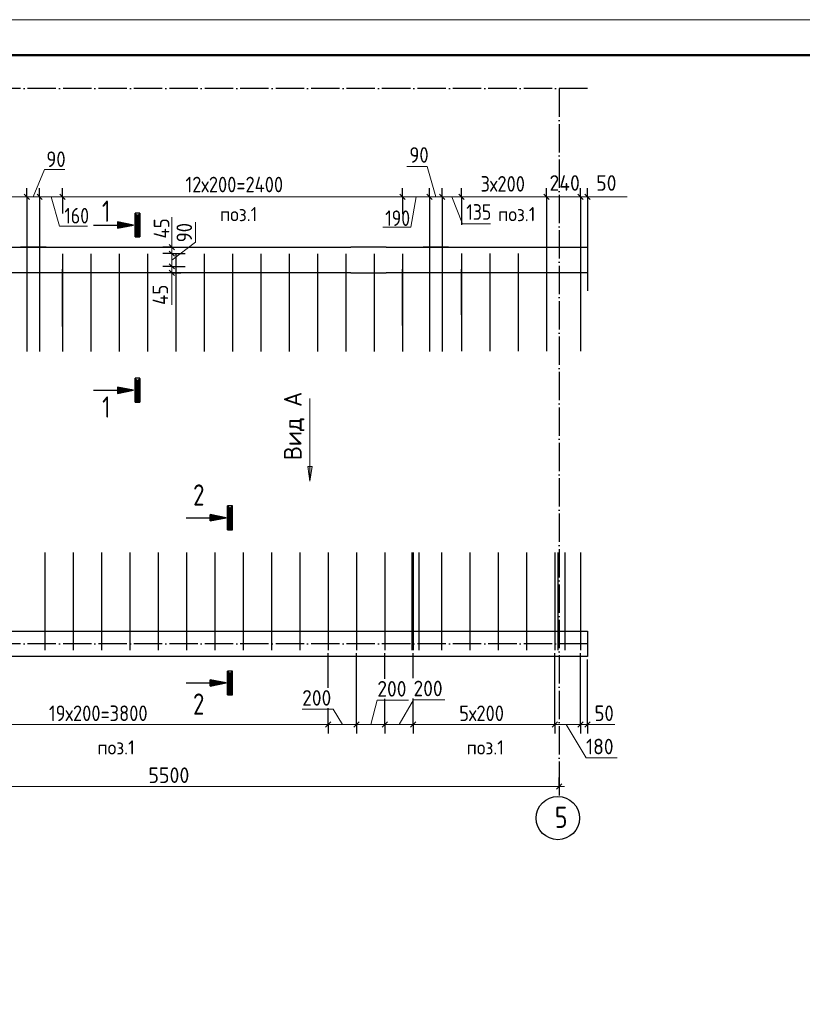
# Model space of a CAD drawing. Header units: millimetres. Extents: x -49773 to 2322955, y -3321 to 58485.
# Tile 571 of 580: x 2269209 to 2280252, y 22022 to 35925. Entities that reach past the tile are written whole.
import ezdxf

# ---------------------------------------------------------------- set-up
doc = ezdxf.new("R2010")
doc.units = ezdxf.units.MM
doc.linetypes.add('______11', pattern=[500, 400, -50, 0, -50])
doc.linetypes.add('______5', pattern=[1100, 800, -100, 100, -100])
for name, color, linetype, lineweight in [('Standard', 7, 'Continuous', 25), ('Арм.стержн. вертикальными 1', 22, 'Continuous', 35), ('Размерная линия_ общее', 7, 'Continuous', 13), ('Стена_ общее', 7, 'Continuous', 35)]:
    doc.layers.add(name, color=color, linetype=linetype, lineweight=lineweight)
doc.layers.add('Осевая линия_ общее', color=7, linetype='______5', lineweight=13, true_color=0xa0a0a0)
doc.styles.add('ISOCPEUR', font='txt')

msp = doc.modelspace()

# ---------------------------------------------------------------- hatches: boundary and pattern name
at = {"layer": 'Осевая линия_ общее', "linetype": 'Continuous', "lineweight": 13, "transparency": 33554687}
msp.add_hatch(color=7, dxfattribs=at).paths.add_polyline_path([(2273274.8, 29616.8), (2273304.8, 29406.8), (2273334.8, 29616.8)])

# ---------------------------------------------------------------- linework, layer by layer
at = {"layer": 'Standard', "color": 7, "linetype": 'Continuous', "lineweight": -3, "transparency": 33554687}
for p, q in [((2270837.7, 32856.7), (2270837.7, 33194.2)), ((2270839.9, 32858.9), (2270839.9, 33192)), ((2270842.2, 32861.2), (2270842.2, 33189.7)), ((2270844.4, 32863.5), (2270844.4, 33187.5)), ((2270846.7, 32865.7), (2270846.7, 33185.2)), ((2270848.9, 32867.9), (2270848.9, 33182.9)), ((2270851.2, 32870.2), (2270851.2, 33180.7)), ((2270853.4, 32872.4), (2270853.4, 33178.5)), ((2270855.7, 32874.7), (2270855.7, 33176.2)), ((2270857.9, 32877), (2270857.9, 33174)), ((2270860.2, 32879.2), (2270860.2, 33171.7)), ((2270860.2, 33149.2), (2270860.2, 32901.7)), ((2270862.4, 32881.4), (2270862.4, 33169.4)), ((2270862.4, 33151.5), (2270862.4, 32899.5)), ((2270864.7, 32883.7), (2270864.7, 33167.2)), ((2270864.7, 33153.7), (2270864.7, 32897.2)), ((2270866.9, 32886), (2270866.9, 33165)), ((2270866.9, 33155.9), (2270866.9, 32894.9)), ((2270869.2, 32888.2), (2270869.2, 33162.7)), ((2270869.2, 33158.2), (2270869.2, 32892.7)), ((2270871.4, 32890.5), (2270871.4, 33160.4)), ((2270871.4, 33160.4), (2270871.4, 32890.5)), ((2270873.7, 33162.7), (2270873.7, 32888.2)), ((2270873.7, 32892.7), (2270873.7, 33158.2)), ((2270875.9, 33165), (2270875.9, 32886)), ((2270875.9, 32894.9), (2270875.9, 33155.9)), ((2270878.2, 33167.2), (2270878.2, 32883.7)), ((2270878.2, 32897.2), (2270878.2, 33153.7)), ((2270880.4, 33169.4), (2270880.4, 32881.4)), ((2270880.4, 32899.5), (2270880.4, 33151.5)), ((2270882.7, 33171.7), (2270882.7, 32879.2)), ((2270882.7, 32901.7), (2270882.7, 33149.2)), ((2270884.9, 33174), (2270884.9, 32877)), ((2270887.2, 33176.2), (2270887.2, 32874.7)), ((2270889.4, 33178.5), (2270889.4, 32872.4)), ((2270891.7, 33180.7), (2270891.7, 32870.2)), ((2270893.9, 33182.9), (2270893.9, 32867.9)), ((2270896.2, 33185.2), (2270896.2, 32865.7)), ((2270898.4, 33187.5), (2270898.4, 32863.5)), ((2270900.7, 33189.7), (2270900.7, 32861.2)), ((2270902.9, 33192), (2270902.9, 32858.9)), ((2270252.7, 33025.4), (2270590.2, 33025.4)), ((2270592.4, 32983.2), (2270592.4, 33067.7)), ((2270592.4, 33067.7), (2270803.7, 33025.4)), ((2270803.7, 33025.4), (2270592.4, 32983.2)), ((2270594.7, 32985.9), (2270594.7, 33065.1)), ((2270594.7, 33065.1), (2270792.2, 33025.4)), ((2270792.2, 33025.4), (2270594.7, 32985.9)), ((2270596.9, 32988.8), (2270596.9, 33062.1)), ((2270596.9, 33062.1), (2270780.7, 33025.4)), ((2270780.7, 33025.4), (2270596.9, 32988.8)), ((2270599.2, 32991.5), (2270599.2, 33059.4)), ((2270599.2, 33059.4), (2270769.3, 33025.4)), ((2270769.3, 33025.4), (2270599.2, 32991.5)), ((2270601.4, 32994.2), (2270601.4, 33056.7)), ((2270601.4, 33056.7), (2270757.8, 33025.4)), ((2270757.8, 33025.4), (2270601.4, 32994.2)), ((2270603.7, 32996.9), (2270603.7, 33054)), ((2270603.7, 33054), (2270746.3, 33025.4)), ((2270746.3, 33025.4), (2270603.7, 32996.9)), ((2270605.9, 32999.6), (2270605.9, 33051.3)), ((2270605.9, 33051.3), (2270734.8, 33025.4)), ((2270734.8, 33025.4), (2270605.9, 32999.6)), ((2270608.2, 33002.5), (2270608.2, 33048.4)), ((2270608.2, 33048.4), (2270723.4, 33025.4)), ((2270723.4, 33025.4), (2270608.2, 33002.5)), ((2270610.4, 33005.2), (2270610.4, 33045.7)), ((2270610.4, 33045.7), (2270711.9, 33025.4)), ((2270711.9, 33025.4), (2270610.4, 33005.2)), ((2270612.7, 33007.9), (2270612.7, 33043)), ((2270612.7, 33043), (2270700.4, 33025.4)), ((2270700.4, 33025.4), (2270612.7, 33007.9)), ((2270614.9, 33010.6), (2270614.9, 33040.3)), ((2270614.9, 33040.3), (2270688.9, 33025.4)), ((2270688.9, 33025.4), (2270614.9, 33010.6)), ((2270617.2, 33013.3), (2270617.2, 33037.6)), ((2270617.2, 33037.6), (2270677.5, 33025.4)), ((2270677.5, 33025.4), (2270617.2, 33013.3)), ((2270619.4, 33016.2), (2270619.4, 33034.7)), ((2270619.4, 33034.7), (2270666, 33025.4)), ((2270666, 33025.4), (2270619.4, 33016.2)), ((2270621.7, 33018.9), (2270621.7, 33032)), ((2270621.7, 33032), (2270654.5, 33025.4)), ((2270654.5, 33025.4), (2270621.7, 33018.9)), ((2270623.9, 33021.6), (2270623.9, 33029.3)), ((2270623.9, 33029.3), (2270643, 33025.4)), ((2270643, 33025.4), (2270623.9, 33021.6)), ((2270626.2, 33024.3), (2270626.2, 33026.6)), ((2270626.2, 33026.6), (2270631.6, 33025.4)), ((2270631.6, 33025.4), (2270626.2, 33024.3)), ((2270902.9, 32858.9), (2270839.9, 32858.9)), ((2270900.7, 32861.2), (2270842.2, 32861.2)), ((2270898.4, 32863.5), (2270844.4, 32863.5)), ((2270896.2, 32865.7), (2270846.7, 32865.7)), ((2270893.9, 32867.9), (2270848.9, 32867.9)), ((2270891.7, 32870.2), (2270851.2, 32870.2)), ((2270889.4, 32872.4), (2270853.4, 32872.4)), ((2270887.2, 32874.7), (2270855.7, 32874.7)), ((2270884.9, 32877), (2270857.9, 32877)), ((2270882.7, 32879.2), (2270860.2, 32879.2)), ((2270880.4, 32881.4), (2270862.4, 32881.4)), ((2270878.2, 32883.7), (2270864.7, 32883.7)), ((2270875.9, 32886), (2270866.9, 32886)), ((2270873.7, 32888.2), (2270869.2, 32888.2)), ((2270871.4, 32890.5), (2270871.4, 32890.5)), ((2270592.4, 30650.3), (2270592.4, 30734.9)), ((2270592.4, 30734.9), (2270803.7, 30692.6)), ((2270594.7, 30653), (2270594.7, 30732.2)), ((2270594.7, 30732.2), (2270792.2, 30692.6)), ((2270596.9, 30655.9), (2270596.9, 30729.2)), ((2270596.9, 30729.2), (2270780.7, 30692.6)), ((2270599.2, 30658.6), (2270599.2, 30726.5)), ((2270599.2, 30726.5), (2270769.3, 30692.6)), ((2270837.7, 30523.8), (2270837.7, 30861.3)), ((2270839.9, 30526.1), (2270839.9, 30859.1)), ((2270842.2, 30528.3), (2270842.2, 30856.8)), ((2270844.4, 30530.6), (2270844.4, 30854.6)), ((2270846.7, 30532.8), (2270846.7, 30852.3)), ((2270848.9, 30535.1), (2270848.9, 30850.1)), ((2270851.2, 30537.3), (2270851.2, 30847.8)), ((2270853.4, 30539.6), (2270853.4, 30845.6)), ((2270855.7, 30541.8), (2270855.7, 30843.3)), ((2270857.9, 30544.1), (2270857.9, 30841.1)), ((2270860.2, 30546.3), (2270860.2, 30838.8)), ((2270860.2, 30816.3), (2270860.2, 30568.8)), ((2270862.4, 30548.6), (2270862.4, 30836.6)), ((2270862.4, 30818.6), (2270862.4, 30566.6)), ((2270864.7, 30550.8), (2270864.7, 30834.3)), ((2270864.7, 30834.3), (2270878.2, 30834.3)), ((2270864.7, 30820.8), (2270864.7, 30564.3)), ((2270866.9, 30553.1), (2270866.9, 30832.1)), ((2270866.9, 30832.1), (2270875.9, 30832.1)), ((2270866.9, 30823.1), (2270866.9, 30562.1)), ((2270869.2, 30555.3), (2270869.2, 30829.8)), ((2270869.2, 30829.8), (2270873.7, 30829.8)), ((2270869.2, 30825.3), (2270869.2, 30559.8)), ((2270871.4, 30557.6), (2270871.4, 30827.6)), ((2270871.4, 30827.6), (2270871.4, 30557.6)), ((2270873.7, 30829.8), (2270873.7, 30555.3)), ((2270873.7, 30559.8), (2270873.7, 30825.3)), ((2270875.9, 30832.1), (2270875.9, 30553.1)), ((2270875.9, 30562.1), (2270875.9, 30823.1)), ((2270878.2, 30834.3), (2270878.2, 30550.8)), ((2270878.2, 30564.3), (2270878.2, 30820.8)), ((2270880.4, 30836.6), (2270880.4, 30548.6)), ((2270880.4, 30566.6), (2270880.4, 30818.6)), ((2270882.7, 30838.8), (2270882.7, 30546.3)), ((2270882.7, 30568.8), (2270882.7, 30816.3)), ((2270884.9, 30841.1), (2270884.9, 30544.1)), ((2270887.2, 30843.3), (2270887.2, 30541.8)), ((2270889.4, 30845.6), (2270889.4, 30539.6)), ((2270891.7, 30847.8), (2270891.7, 30537.3)), ((2270893.9, 30850.1), (2270893.9, 30535.1)), ((2270896.2, 30852.3), (2270896.2, 30532.8)), ((2270898.4, 30854.6), (2270898.4, 30530.6)), ((2270900.7, 30856.8), (2270900.7, 30528.3)), ((2270902.9, 30859.1), (2270902.9, 30526.1)), ((2270252.7, 30692.6), (2270590.2, 30692.6)), ((2270803.7, 30692.6), (2270592.4, 30650.3)), ((2270792.2, 30692.6), (2270594.7, 30653)), ((2270780.7, 30692.6), (2270596.9, 30655.9)), ((2270769.3, 30692.6), (2270599.2, 30658.6)), ((2270601.4, 30661.3), (2270601.4, 30723.8)), ((2270601.4, 30723.8), (2270757.8, 30692.6)), ((2270757.8, 30692.6), (2270601.4, 30661.3)), ((2270603.7, 30664), (2270603.7, 30721.1)), ((2270603.7, 30721.1), (2270746.3, 30692.6)), ((2270746.3, 30692.6), (2270603.7, 30664)), ((2270605.9, 30666.7), (2270605.9, 30718.4)), ((2270605.9, 30718.4), (2270734.8, 30692.6)), ((2270734.8, 30692.6), (2270605.9, 30666.7)), ((2270608.2, 30669.6), (2270608.2, 30715.5)), ((2270608.2, 30715.5), (2270723.4, 30692.6)), ((2270723.4, 30692.6), (2270608.2, 30669.6)), ((2270610.4, 30672.3), (2270610.4, 30712.8)), ((2270610.4, 30712.8), (2270711.9, 30692.6)), ((2270711.9, 30692.6), (2270610.4, 30672.3)), ((2270612.7, 30675), (2270612.7, 30710.1)), ((2270612.7, 30710.1), (2270700.4, 30692.6)), ((2270700.4, 30692.6), (2270612.7, 30675)), ((2270614.9, 30677.7), (2270614.9, 30707.4)), ((2270614.9, 30707.4), (2270688.9, 30692.6)), ((2270688.9, 30692.6), (2270614.9, 30677.7)), ((2270617.2, 30680.4), (2270617.2, 30704.7)), ((2270617.2, 30704.7), (2270677.5, 30692.6)), ((2270677.5, 30692.6), (2270617.2, 30680.4)), ((2270619.4, 30683.3), (2270619.4, 30701.8)), ((2270619.4, 30701.8), (2270666, 30692.6)), ((2270666, 30692.6), (2270619.4, 30683.3)), ((2270621.7, 30686), (2270621.7, 30699.1)), ((2270621.7, 30699.1), (2270654.5, 30692.6)), ((2270654.5, 30692.6), (2270621.7, 30686)), ((2270623.9, 30688.7), (2270623.9, 30696.4)), ((2270623.9, 30696.4), (2270643, 30692.6)), ((2270643, 30692.6), (2270623.9, 30688.7)), ((2270626.2, 30691.4), (2270626.2, 30693.7)), ((2270626.2, 30693.7), (2270631.6, 30692.6)), ((2270631.6, 30692.6), (2270626.2, 30691.4)), ((2270902.9, 30526.1), (2270839.9, 30526.1)), ((2270900.7, 30528.3), (2270842.2, 30528.3)), ((2270898.4, 30530.6), (2270844.4, 30530.6)), ((2270896.2, 30532.8), (2270846.7, 30532.8)), ((2270893.9, 30535.1), (2270848.9, 30535.1)), ((2270891.7, 30537.3), (2270851.2, 30537.3)), ((2270889.4, 30539.6), (2270853.4, 30539.6)), ((2270887.2, 30541.8), (2270855.7, 30541.8)), ((2270884.9, 30544.1), (2270857.9, 30544.1)), ((2270882.7, 30546.3), (2270860.2, 30546.3)), ((2270880.4, 30548.6), (2270862.4, 30548.6)), ((2270878.2, 30550.8), (2270864.7, 30550.8)), ((2270875.9, 30553.1), (2270866.9, 30553.1)), ((2270873.7, 30555.3), (2270869.2, 30555.3)), ((2270871.4, 30557.6), (2270871.4, 30557.6)), ((2272143.4, 28722.8), (2272143.4, 29060.3)), ((2272145.6, 28725), (2272145.6, 29058)), ((2272208.6, 29058), (2272208.6, 28725)), ((2271898.1, 28849.2), (2271898.1, 28933.8)), ((2271898.1, 28933.8), (2272109.4, 28891.5)), ((2271900.4, 28851.9), (2271900.4, 28931.1)), ((2271900.4, 28931.1), (2272097.9, 28891.5)), ((2271902.6, 28854.9), (2271902.6, 28928.2)), ((2271902.6, 28928.2), (2272086.5, 28891.5)), ((2271904.9, 28857.6), (2271904.9, 28925.5)), ((2271904.9, 28925.5), (2272075, 28891.5)), ((2271907.1, 28860.3), (2271907.1, 28922.8)), ((2271907.1, 28922.8), (2272063.5, 28891.5)), ((2271909.4, 28863), (2271909.4, 28920.1)), ((2271909.4, 28920.1), (2272052, 28891.5)), ((2272147.9, 28727.3), (2272147.9, 29055.8)), ((2272150.1, 28729.5), (2272150.1, 29053.5)), ((2272152.4, 28731.8), (2272152.4, 29051.3)), ((2272154.6, 28734), (2272154.6, 29049)), ((2272156.9, 28736.3), (2272156.9, 29046.8)), ((2272159.1, 28738.5), (2272159.1, 29044.5)), ((2272161.4, 28740.8), (2272161.4, 29042.3)), ((2272163.6, 28743), (2272163.6, 29040)), ((2272165.9, 28745.3), (2272165.9, 29037.8)), ((2272165.9, 29015.3), (2272165.9, 28767.8)), ((2272168.1, 28747.5), (2272168.1, 29035.5)), ((2272168.1, 29017.5), (2272168.1, 28765.5)), ((2272170.4, 28749.8), (2272170.4, 29033.3)), ((2272170.4, 29019.8), (2272170.4, 28763.3)), ((2272172.6, 28752), (2272172.6, 29031)), ((2272172.6, 29022), (2272172.6, 28761)), ((2272174.9, 28754.3), (2272174.9, 29028.8)), ((2272174.9, 29024.3), (2272174.9, 28758.8)), ((2272177.1, 28756.5), (2272177.1, 29026.5)), ((2272177.1, 29026.5), (2272177.1, 28756.5)), ((2272179.4, 29028.8), (2272179.4, 28754.3)), ((2272179.4, 28758.8), (2272179.4, 29024.3)), ((2272181.6, 29031), (2272181.6, 28752)), ((2272181.6, 28761), (2272181.6, 29022)), ((2272183.9, 29033.3), (2272183.9, 28749.8)), ((2272183.9, 28763.3), (2272183.9, 29019.8)), ((2272186.1, 29035.5), (2272186.1, 28747.5)), ((2272186.1, 28765.5), (2272186.1, 29017.5)), ((2272188.4, 29037.8), (2272188.4, 28745.3)), ((2272188.4, 28767.8), (2272188.4, 29015.3)), ((2272190.6, 29040), (2272190.6, 28743)), ((2272192.9, 29042.3), (2272192.9, 28740.8)), ((2272195.1, 29044.5), (2272195.1, 28738.5)), ((2272197.4, 29046.8), (2272197.4, 28736.3)), ((2272199.6, 29049), (2272199.6, 28734)), ((2272201.9, 29051.3), (2272201.9, 28731.8)), ((2272204.1, 29053.5), (2272204.1, 28729.5)), ((2272206.4, 29055.8), (2272206.4, 28727.3)), ((2271558.4, 28891.5), (2271895.9, 28891.5)), ((2272109.4, 28891.5), (2271898.1, 28849.2)), ((2272097.9, 28891.5), (2271900.4, 28851.9)), ((2272086.5, 28891.5), (2271902.6, 28854.9)), ((2272075, 28891.5), (2271904.9, 28857.6)), ((2272063.5, 28891.5), (2271907.1, 28860.3)), ((2272052, 28891.5), (2271909.4, 28863)), ((2271911.6, 28865.7), (2271911.6, 28917.4)), ((2271911.6, 28917.4), (2272040.6, 28891.5)), ((2272040.6, 28891.5), (2271911.6, 28865.7)), ((2271913.9, 28868.6), (2271913.9, 28914.5)), ((2271913.9, 28914.5), (2272029.1, 28891.5)), ((2272029.1, 28891.5), (2271913.9, 28868.6)), ((2271916.1, 28871.3), (2271916.1, 28911.8)), ((2271916.1, 28911.8), (2272017.6, 28891.5)), ((2272017.6, 28891.5), (2271916.1, 28871.3)), ((2271918.4, 28874), (2271918.4, 28909.1)), ((2271918.4, 28909.1), (2272006.1, 28891.5)), ((2272006.1, 28891.5), (2271918.4, 28874)), ((2271920.6, 28876.7), (2271920.6, 28906.4)), ((2271920.6, 28906.4), (2271994.7, 28891.5)), ((2271994.7, 28891.5), (2271920.6, 28876.7)), ((2271922.9, 28879.4), (2271922.9, 28903.7)), ((2271922.9, 28903.7), (2271983.2, 28891.5)), ((2271983.2, 28891.5), (2271922.9, 28879.4)), ((2271925.1, 28882.3), (2271925.1, 28900.8)), ((2271925.1, 28900.8), (2271971.7, 28891.5)), ((2271971.7, 28891.5), (2271925.1, 28882.3)), ((2271927.4, 28885), (2271927.4, 28898.1)), ((2271927.4, 28898.1), (2271960.2, 28891.5)), ((2271960.2, 28891.5), (2271927.4, 28885)), ((2271929.6, 28887.7), (2271929.6, 28895.4)), ((2271929.6, 28895.4), (2271948.8, 28891.5)), ((2271948.8, 28891.5), (2271929.6, 28887.7)), ((2271931.9, 28890.4), (2271931.9, 28892.7)), ((2271931.9, 28892.7), (2271937.3, 28891.5)), ((2271937.3, 28891.5), (2271931.9, 28890.4)), ((2272208.6, 28725), (2272145.6, 28725)), ((2272206.4, 28727.3), (2272147.9, 28727.3)), ((2272204.1, 28729.5), (2272150.1, 28729.5)), ((2272201.9, 28731.8), (2272152.4, 28731.8)), ((2272199.6, 28734), (2272154.6, 28734)), ((2272197.4, 28736.3), (2272156.9, 28736.3)), ((2272195.1, 28738.5), (2272159.1, 28738.5)), ((2272192.9, 28740.8), (2272161.4, 28740.8)), ((2272190.6, 28743), (2272163.6, 28743)), ((2272188.4, 28745.3), (2272165.9, 28745.3)), ((2272186.1, 28747.5), (2272168.1, 28747.5)), ((2272183.9, 28749.8), (2272170.4, 28749.8)), ((2272181.6, 28752), (2272172.6, 28752)), ((2272179.4, 28754.3), (2272174.9, 28754.3)), ((2272177.1, 28756.5), (2272177.1, 28756.5)), ((2272143.4, 26389.9), (2272143.4, 26727.4)), ((2272145.6, 26392.2), (2272145.6, 26725.2)), ((2272147.9, 26394.4), (2272147.9, 26722.9)), ((2272150.1, 26396.6), (2272150.1, 26720.7)), ((2272152.4, 26398.9), (2272152.4, 26718.4)), ((2272154.6, 26401.2), (2272154.6, 26716.1)), ((2272156.9, 26403.4), (2272156.9, 26713.9)), ((2272159.1, 26405.7), (2272159.1, 26711.7)), ((2272161.4, 26407.9), (2272161.4, 26709.4)), ((2272163.6, 26410.1), (2272163.6, 26707.2)), ((2272165.9, 26412.4), (2272165.9, 26704.9)), ((2272168.1, 26414.7), (2272168.1, 26702.7)), ((2272170.4, 26416.9), (2272170.4, 26700.4)), ((2272170.4, 26700.4), (2272183.9, 26700.4)), ((2272172.6, 26419.2), (2272172.6, 26698.1)), ((2272172.6, 26698.1), (2272181.6, 26698.1)), ((2272174.9, 26421.4), (2272174.9, 26695.9)), ((2272174.9, 26695.9), (2272179.4, 26695.9)), ((2272179.4, 26695.9), (2272179.4, 26421.4)), ((2272181.6, 26698.1), (2272181.6, 26419.2)), ((2272183.9, 26700.4), (2272183.9, 26416.9)), ((2272186.1, 26702.7), (2272186.1, 26414.7)), ((2272188.4, 26704.9), (2272188.4, 26412.4)), ((2272190.6, 26707.2), (2272190.6, 26410.1)), ((2272192.9, 26709.4), (2272192.9, 26407.9)), ((2272195.1, 26711.7), (2272195.1, 26405.7)), ((2272197.4, 26713.9), (2272197.4, 26403.4)), ((2272199.6, 26716.1), (2272199.6, 26401.2)), ((2272201.9, 26718.4), (2272201.9, 26398.9)), ((2272204.1, 26720.7), (2272204.1, 26396.6)), ((2272206.4, 26722.9), (2272206.4, 26394.4)), ((2272208.6, 26725.2), (2272208.6, 26392.2)), ((2271558.4, 26558.7), (2271895.9, 26558.7)), ((2271898.1, 26516.4), (2271898.1, 26601)), ((2271898.1, 26601), (2272109.4, 26558.7)), ((2272109.4, 26558.7), (2271898.1, 26516.4)), ((2271900.4, 26519.1), (2271900.4, 26598.3)), ((2271900.4, 26598.3), (2272097.9, 26558.7)), ((2272097.9, 26558.7), (2271900.4, 26519.1)), ((2271902.6, 26522), (2271902.6, 26595.3)), ((2271902.6, 26595.3), (2272086.5, 26558.7)), ((2272086.5, 26558.7), (2271902.6, 26522)), ((2271904.9, 26524.7), (2271904.9, 26592.6)), ((2271904.9, 26592.6), (2272075, 26558.7)), ((2272075, 26558.7), (2271904.9, 26524.7)), ((2271907.1, 26527.4), (2271907.1, 26589.9)), ((2271907.1, 26589.9), (2272063.5, 26558.7)), ((2272063.5, 26558.7), (2271907.1, 26527.4)), ((2271909.4, 26530.1), (2271909.4, 26587.2)), ((2271909.4, 26587.2), (2272052, 26558.7)), ((2272052, 26558.7), (2271909.4, 26530.1)), ((2271911.6, 26532.8), (2271911.6, 26584.5)), ((2271911.6, 26584.5), (2272040.6, 26558.7)), ((2272040.6, 26558.7), (2271911.6, 26532.8)), ((2271913.9, 26535.7), (2271913.9, 26581.6)), ((2271913.9, 26581.6), (2272029.1, 26558.7)), ((2272029.1, 26558.7), (2271913.9, 26535.7)), ((2271916.1, 26538.4), (2271916.1, 26578.9)), ((2271916.1, 26578.9), (2272017.6, 26558.7)), ((2272017.6, 26558.7), (2271916.1, 26538.4)), ((2271918.4, 26541.1), (2271918.4, 26576.2)), ((2271918.4, 26576.2), (2272006.1, 26558.7)), ((2272006.1, 26558.7), (2271918.4, 26541.1)), ((2271920.6, 26543.8), (2271920.6, 26573.5)), ((2271920.6, 26573.5), (2271994.7, 26558.7)), ((2271994.7, 26558.7), (2271920.6, 26543.8)), ((2271922.9, 26546.5), (2271922.9, 26570.8)), ((2271922.9, 26570.8), (2271983.2, 26558.7)), ((2271983.2, 26558.7), (2271922.9, 26546.5)), ((2271925.1, 26549.4), (2271925.1, 26567.9)), ((2271925.1, 26567.9), (2271971.7, 26558.7)), ((2271971.7, 26558.7), (2271925.1, 26549.4)), ((2271927.4, 26552.1), (2271927.4, 26565.2)), ((2271927.4, 26565.2), (2271960.2, 26558.7)), ((2271960.2, 26558.7), (2271927.4, 26552.1)), ((2271929.6, 26554.8), (2271929.6, 26562.5)), ((2271929.6, 26562.5), (2271948.8, 26558.7)), ((2271948.8, 26558.7), (2271929.6, 26554.8)), ((2271931.9, 26557.5), (2271931.9, 26559.8)), ((2271931.9, 26559.8), (2271937.3, 26558.7)), ((2271937.3, 26558.7), (2271931.9, 26557.5)), ((2272165.9, 26682.4), (2272165.9, 26434.9)), ((2272168.1, 26684.6), (2272168.1, 26432.7)), ((2272170.4, 26686.9), (2272170.4, 26430.4)), ((2272172.6, 26689.2), (2272172.6, 26428.1)), ((2272174.9, 26691.4), (2272174.9, 26425.9)), ((2272177.1, 26423.6), (2272177.1, 26693.7)), ((2272177.1, 26693.7), (2272177.1, 26423.6)), ((2272179.4, 26425.9), (2272179.4, 26691.4)), ((2272181.6, 26428.1), (2272181.6, 26689.2)), ((2272183.9, 26430.4), (2272183.9, 26686.9)), ((2272186.1, 26432.7), (2272186.1, 26684.6)), ((2272188.4, 26434.9), (2272188.4, 26682.4)), ((2272183.9, 26416.9), (2272170.4, 26416.9)), ((2272181.6, 26419.2), (2272172.6, 26419.2)), ((2272179.4, 26421.4), (2272174.9, 26421.4)), ((2272177.1, 26423.6), (2272177.1, 26423.6)), ((2272208.6, 26392.2), (2272145.6, 26392.2)), ((2272206.4, 26394.4), (2272147.9, 26394.4)), ((2272204.1, 26396.6), (2272150.1, 26396.6)), ((2272201.9, 26398.9), (2272152.4, 26398.9)), ((2272199.6, 26401.2), (2272154.6, 26401.2)), ((2272197.4, 26403.4), (2272156.9, 26403.4)), ((2272195.1, 26405.7), (2272159.1, 26405.7)), ((2272192.9, 26407.9), (2272161.4, 26407.9)), ((2272190.6, 26410.1), (2272163.6, 26410.1)), ((2272188.4, 26412.4), (2272165.9, 26412.4)), ((2272186.1, 26414.7), (2272168.1, 26414.7))]:
    msp.add_line(p, q, dxfattribs=at)
at = {"layer": 'Standard', "color": 7, "linetype": 'Continuous', "lineweight": 13, "transparency": 33554687}
msp.add_lwpolyline([(2259954.9, 6224.7), (2301954.9, 6224.7), (2301954.9, 35924.7), (2259954.9, 35924.7), (2259954.9, 6224.7)], close=True, dxfattribs=at)
at = {"layer": 'Standard', "color": 7, "linetype": 'Continuous', "lineweight": 50, "transparency": 33554687}
msp.add_lwpolyline([(2261954.9, 35424.7), (2301454.9, 35424.7), (2301454.9, 6724.7), (2261954.9, 6724.7), (2261954.9, 35424.7)], close=True, dxfattribs=at)
at = {"layer": 'Standard', "color": 7, "linetype": 'Continuous', "lineweight": -3, "transparency": 33554687}
for points in [[(2270837.7, 32856.7), (2270905.2, 32856.7), (2270905.2, 33194.2), (2270837.7, 33194.2)], [(2270590.2, 33025.4), (2270590.2, 32980.5), (2270815.2, 33025.4), (2270590.2, 33070.5), (2270590.2, 33025.4)], [(2270590.2, 30692.6), (2270590.2, 30647.6), (2270815.2, 30692.6), (2270590.2, 30737.6), (2270590.2, 30692.6)], [(2270837.7, 30523.8), (2270905.2, 30523.8), (2270905.2, 30861.3), (2270837.7, 30861.3)], [(2272143.4, 28722.8), (2272210.9, 28722.8), (2272210.9, 29060.3), (2272143.4, 29060.3)], [(2271895.9, 28891.5), (2271895.9, 28846.5), (2272120.9, 28891.5), (2271895.9, 28936.5), (2271895.9, 28891.5)], [(2272143.4, 26389.9), (2272210.9, 26389.9), (2272210.9, 26727.4), (2272143.4, 26727.4)], [(2271895.9, 26558.7), (2271895.9, 26513.7), (2272120.9, 26558.7), (2271895.9, 26603.7), (2271895.9, 26558.7)]]:
    msp.add_lwpolyline(points, dxfattribs=at)
at = {"layer": 'Арм.стержн. вертикальными 1', "color": 4, "linetype": 'Continuous', "lineweight": 25, "transparency": 33554687}
for p, q in [((2269312, 32620), (2269312, 31241)), ((2269491, 32620), (2269491, 31241)), ((2269812, 32620), (2269812, 31241)), ((2270212, 32620), (2270212, 31241)), ((2270612, 32620), (2270612, 31241)), ((2271012, 32620), (2271012, 31241)), ((2271412, 32620), (2271412, 31241)), ((2271812, 32620), (2271812, 31241)), ((2272212, 32620), (2272212, 31241)), ((2272612, 32620), (2272612, 31241)), ((2273012, 32620), (2273012, 31241)), ((2273412, 32620), (2273412, 31241)), ((2273812, 32620), (2273812, 31241)), ((2274212, 32620), (2274212, 31241)), ((2274612, 32620), (2274612, 31241)), ((2274992, 32620), (2274992, 31241)), ((2275171, 32620), (2275171, 31241)), ((2275442, 32621), (2275442, 31241.9)), ((2275842, 32621), (2275842, 31241.9)), ((2276242, 32621), (2276242, 31241.9)), ((2276642, 32621), (2276642, 31241.9)), ((2277122, 32621), (2277122, 31241.9)), ((2269562, 28400), (2269562, 27021)), ((2269962, 28400), (2269962, 27021)), ((2270362, 28400), (2270362, 27021)), ((2270762, 28400), (2270762, 27021)), ((2271162, 28400), (2271162, 27021)), ((2271562, 28400), (2271562, 27021)), ((2271962, 28400), (2271962, 27021)), ((2272362, 28400), (2272362, 27021)), ((2272762, 28400), (2272762, 27021)), ((2273162, 28400), (2273162, 27021)), ((2273562, 28400), (2273562, 27021)), ((2273962, 28400), (2273962, 27021)), ((2274362, 28400), (2274362, 27021)), ((2274762, 28400), (2274762, 27021)), ((2275162, 28400), (2275162, 27021)), ((2275562, 28400), (2275562, 27021)), ((2275962, 28400), (2275962, 27021)), ((2276362, 28400), (2276362, 27021)), ((2276762, 28400), (2276762, 27021)), ((2277122, 28400), (2277122, 27021))]:
    msp.add_line(p, q, dxfattribs=at)
at = {"layer": 'Арм.стержн. вертикальными 1', "color": 6, "linetype": 'Continuous', "lineweight": 25, "transparency": 33554687}
for p, q in [((2274742, 28400), (2274742, 27021)), ((2274842, 28400), (2274842, 27021)), ((2276802, 28400), (2276802, 27021)), ((2276902, 28400), (2276902, 27021))]:
    msp.add_line(p, q, dxfattribs=at)
at = {"layer": 'Осевая линия_ общее', "color": 253, "linetype": '______11', "lineweight": -3, "true_color": 0xa0a0a0, "transparency": 33554687}
for p, q in [((2277222, 34951), (2263528.2, 34951)), ((2276822, 34951), (2276822, 24957.6)), ((2277222, 27111), (2263528.2, 27111))]:
    msp.add_line(p, q, dxfattribs=at)
at = {"layer": 'Осевая линия_ общее', "color": 7, "linetype": 'Continuous', "lineweight": 13, "transparency": 33554687}
for p, q in [((2273304.8, 30576.8), (2273304.8, 29406.8)), ((2273334.8, 29616.8), (2273274.8, 29616.8)), ((2273274.8, 29616.8), (2273304.8, 29406.8)), ((2273304.8, 29616.8), (2273304.8, 29631.8)), ((2273304.8, 29406.8), (2273334.8, 29616.8))]:
    msp.add_line(p, q, dxfattribs=at)
at = {"layer": 'Осевая линия_ общее', "color": 7, "linetype": 'Continuous', "lineweight": 25, "transparency": 33554687}
msp.add_circle((2276802.5, 24651.8), 305.8, dxfattribs=at)
at = {"layer": 'Размерная линия_ общее', "color": 7, "linetype": 'Continuous', "lineweight": 13, "transparency": 33554687}
for p, q in [((2269401.4, 33421.5), (2269561, 33809.3)), ((2269561, 33809.3), (2269847, 33809.3)), ((2274960, 33853), (2274674, 33853)), ((2275081.4, 33421.5), (2274960, 33853)), ((2269082, 33421.5), (2269311.9, 33421.5)), ((2269311.9, 33421.5), (2269491, 33421.5)), ((2269491, 33421.5), (2269812, 33421.5)), ((2269651.5, 33421.5), (2269771.8, 33011.1)), ((2269812, 33421.5), (2274612, 33421.5)), ((2274612, 33421.5), (2274991.9, 33421.5)), ((2274801.9, 33421.5), (2274729.3, 32994.3)), ((2274991.9, 33421.5), (2275171, 33421.5)), ((2275171, 33421.5), (2275442, 33421.5)), ((2275306.5, 33421.5), (2275456.6, 33043.7)), ((2275442, 33421.5), (2276642, 33421.5)), ((2276642, 33421.5), (2277122, 33421.5)), ((2276882, 33421.5), (2277317.9, 33423.1)), ((2277317.9, 33423.1), (2277779.9, 33423.1)), ((2271356.4, 32830.6), (2271356.4, 33138.6)), ((2269771.8, 33011.1), (2270167.8, 33011.1)), ((2271691.8, 32781.9), (2271691.8, 33067.9)), ((2274729.3, 32994.3), (2274333.3, 32994.3)), ((2275456.6, 33043.7), (2275852.6, 33043.7)), ((2271355.9, 32666), (2271356.4, 32830.6)), ((2271355.9, 32711), (2271355.9, 32786)), ((2271355.9, 32531.4), (2271691.8, 32781.9)), ((2271355.9, 32621), (2271355.9, 32711)), ((2271355.9, 32441.9), (2271355.9, 32621)), ((2271355.9, 32396.4), (2271353.9, 32204.7)), ((2271355.9, 32351), (2271355.9, 32441.9)), ((2271355.9, 32351), (2271355.9, 32276)), ((2271353.9, 32204.7), (2271353.9, 31896.7)), ((2274162, 25970.9), (2274255.7, 26316.2)), ((2274255.7, 26316.2), (2274695.7, 26316.2)), ((2274562, 25970.9), (2274766, 26321.6)), ((2274766, 26321.6), (2275206, 26321.6)), ((2273634.8, 26188.1), (2273194.8, 26188.1)), ((2273762, 25970.9), (2273634.8, 26188.1)), ((2267162, 25970.9), (2273562, 25970.9)), ((2273562, 25970.9), (2273962, 25970.9)), ((2273962, 25970.9), (2274362, 25970.9)), ((2274362, 25970.9), (2274762, 25970.9)), ((2274762, 25970.9), (2276362, 25970.9)), ((2276362, 25970.9), (2276722, 25970.9)), ((2276722, 25970.9), (2277122, 25970.9)), ((2276922, 25970.9), (2277200.3, 25501.3)), ((2277122, 25970.9), (2277222, 25970.9)), ((2277172, 25970.9), (2277320.9, 25971.2)), ((2277222, 25970.9), (2277297, 25970.9)), ((2277320.9, 25971.2), (2277606.9, 25971.2)), ((2277200.3, 25501.3), (2277640.3, 25501.3)), ((2276822, 25097), (2276897, 25097))]:
    msp.add_line(p, q, dxfattribs=at)
at = {"layer": 'Размерная линия_ общее', "color": 253, "linetype": 'Continuous', "lineweight": -3, "true_color": 0xa0a0a0, "transparency": 33554687}
for p, q in [((2269311.9, 33421.5), (2269311.9, 33546.5)), ((2269491, 33421.5), (2269491, 33546.5)), ((2269812, 33421.5), (2269812, 33546.5)), ((2274612, 33421.5), (2274612, 33546.5)), ((2274991.9, 33421.5), (2274991.9, 33546.5)), ((2275171, 33421.5), (2275171, 33546.5)), ((2275442, 33421.5), (2275442, 33546.5)), ((2276642, 33421.5), (2276642, 33546.5)), ((2277122, 33421.5), (2277122, 33546.5)), ((2277222, 33421.5), (2277222, 33546.5)), ((2269311.9, 33421.5), (2269311.9, 33296.5)), ((2269491, 33421.5), (2269491, 33296.5)), ((2269812, 33421.5), (2269812, 33296.5)), ((2274612, 33421.5), (2274612, 33296.5)), ((2274991.9, 33421.5), (2274991.9, 33296.5)), ((2275171, 33421.5), (2275171, 33296.5)), ((2275442, 33421.5), (2275442, 33296.5)), ((2276642, 33421.5), (2276642, 33296.5)), ((2277122, 33421.5), (2277122, 33296.5)), ((2277222, 33421.5), (2277222, 33296.5)), ((2271355.9, 32711), (2271231, 32711)), ((2271355.9, 32711), (2271480.9, 32711)), ((2271355.9, 32621), (2271231, 32621)), ((2271355.9, 32621), (2271480.9, 32621)), ((2269812, 31592.7), (2269812, 32401)), ((2271355.9, 32441.9), (2271231, 32441.9)), ((2271355.9, 32441.9), (2271480.9, 32441.9)), ((2274612, 31604.8), (2274612, 32401)), ((2275442, 31755.4), (2275442, 32401)), ((2271355.9, 32351), (2271231, 32351)), ((2271355.9, 32351), (2271480.9, 32351)), ((2273562, 26491.1), (2273562, 26981)), ((2274362, 26619.2), (2274362, 26981)), ((2274762, 26624.6), (2274762, 26981)), ((2273562, 25970.9), (2273562, 26095.9)), ((2273962, 25970.9), (2273962, 26095.9)), ((2274362, 25970.9), (2274362, 26095.9)), ((2274762, 25970.9), (2274762, 26095.9)), ((2276762, 25970.9), (2276762, 26095.9)), ((2277122, 25970.9), (2277122, 26095.9)), ((2277222, 25970.9), (2277222, 26095.9)), ((2273562, 25970.9), (2273562, 25845.9)), ((2273962, 25970.9), (2273962, 25845.9)), ((2274362, 25970.9), (2274362, 25845.9)), ((2274762, 25970.9), (2274762, 25845.9)), ((2276762, 25970.9), (2276762, 25845.9)), ((2277122, 25970.9), (2277122, 25845.9)), ((2277222, 25970.9), (2277222, 25845.9)), ((2276822, 25097), (2276822, 25222)), ((2276822, 25097), (2276822, 25154.1)), ((2276822, 25097), (2276822, 24972))]:
    msp.add_line(p, q, dxfattribs=at)
at = {"layer": 'Размерная линия_ общее', "color": 7, "linetype": 'Continuous', "lineweight": 25, "transparency": 33554687}
for p, q in [((2269274.4, 33459), (2269349.4, 33384)), ((2269453.5, 33459), (2269528.5, 33384)), ((2269774.5, 33459), (2269849.5, 33384)), ((2274574.5, 33459), (2274649.5, 33384)), ((2274954.4, 33459), (2275029.4, 33384)), ((2275133.5, 33459), (2275208.5, 33384)), ((2275404.5, 33459), (2275479.5, 33384)), ((2276604.5, 33459), (2276679.5, 33384)), ((2277084.5, 33459), (2277159.5, 33384)), ((2277184.5, 33459), (2277259.5, 33384)), ((2271393.4, 32673.5), (2271318.4, 32748.5)), ((2271393.4, 32583.5), (2271318.4, 32658.5)), ((2271393.4, 32404.4), (2271318.4, 32479.4)), ((2271393.4, 32313.5), (2271318.4, 32388.5)), ((2273524.5, 25933.4), (2273599.5, 26008.4)), ((2273924.5, 25933.4), (2273999.5, 26008.4)), ((2274324.5, 25933.4), (2274399.5, 26008.4)), ((2274724.5, 25933.4), (2274799.5, 26008.4)), ((2276724.5, 25933.4), (2276799.5, 26008.4)), ((2277084.5, 25933.4), (2277159.5, 26008.4)), ((2277184.5, 25933.4), (2277259.5, 26008.4)), ((2276784.5, 25059.5), (2276859.5, 25134.5))]:
    msp.add_line(p, q, dxfattribs=at)
at = {"layer": 'Размерная линия_ общее', "color": 253, "linetype": 'Continuous', "lineweight": -3, "true_color": 0xa0a0a0, "transparency": 33554687}
for points in [[(2269311.9, 33421.5), (2269311.9, 33405.1), (2269311.9, 33405.1), (2269311.9, 33404.6), (2269311.9, 33404.6), (2269311.9, 33404.6), (2269311.9, 33404.6), (2269311.9, 33306.3), (2269311.9, 33306.3), (2269311.9, 33259.7), (2269311.9, 33259.7), (2269311.9, 33211.1), (2269311.9, 33211.1), (2269311.9, 32095.1)], [(2269491, 33421.5), (2269491, 33405.1), (2269491, 33405.1), (2269491, 33404.6), (2269491, 33404.6), (2269491, 33404.6), (2269491, 33404.6), (2269491, 33301.7), (2269491, 33301.7), (2269491, 33252.9), (2269491, 33252.9), (2269491, 33201.9), (2269491, 33201.9), (2269491, 32095.1)], [(2269812, 33421.5), (2269812, 33405.2), (2269812, 33405.2), (2269812, 33404.6), (2269812, 33404.6), (2269812, 33404.6), (2269812, 33404.6), (2269812, 33293.4), (2269812, 33293.4), (2269812, 33240.6), (2269812, 33240.6), (2269812, 33189.3)], [(2274612, 33421.5), (2274612, 33405.8), (2274612, 33405.8), (2274612, 33404.5), (2274612, 33404.5), (2274612, 33177.3)], [(2274991.9, 33421.5), (2274991.9, 33405.8), (2274991.9, 33405.8), (2274991.9, 33404.5), (2274991.9, 33404.5), (2274991.9, 33043.1), (2274991.9, 33043.1), (2274991.9, 32095.1)], [(2275171, 33421.5), (2275171, 33405.8), (2275171, 33405.8), (2275171, 33404.5), (2275171, 33404.5), (2275171, 33036.3), (2275171, 33036.3), (2275171, 32095.1)], [(2275442, 33421.5), (2275442, 33405.8), (2275442, 33405.8), (2275442, 33404.5), (2275442, 33404.5), (2275442, 33026.7)], [(2276642, 33421.5), (2276642, 33406), (2276642, 33406), (2276642, 32095.1)], [(2277122, 33421.5), (2277122, 33406), (2277122, 33406), (2277122, 32095.1)], [(2277222, 33421.5), (2277222, 33406), (2277222, 33406), (2277222, 32095.1)], [(2271355.9, 32711), (2271372.2, 32711), (2271372.2, 32711), (2271422.4, 32711)], [(2271355.9, 32621), (2271371.9, 32621), (2271371.9, 32621), (2271520.9, 32621), (2271520.9, 32621), (2271543.3, 32621)], [(2271355.9, 32441.9), (2271371.5, 32441.9), (2271371.5, 32441.9), (2271450.8, 32441.9), (2271450.8, 32441.9), (2271543.3, 32441.9)], [(2271355.9, 32351), (2271371.2, 32351), (2271371.2, 32351), (2271415.2, 32351), (2271415.2, 32351), (2271422.4, 32351)], [(2273962, 25970.9), (2273962, 25988.1), (2273962, 25988.1), (2273962, 25988.6), (2273962, 25988.6), (2273962, 26179.7), (2273962, 26179.7), (2273962, 26310.4), (2273962, 26310.4), (2273962, 26323.3), (2273962, 26323.3), (2273962, 26981)], [(2276762, 25970.9), (2276762, 25988.3), (2276762, 25988.3), (2276762, 26231.7), (2276762, 26231.7), (2276762, 26981)], [(2277122, 25970.9), (2277122, 25988.2), (2277122, 25988.2), (2277122, 26981)], [(2277222, 25970.9), (2277222, 25988.2), (2277222, 25988.2), (2277222, 26891)], [(2274362, 25970.9), (2274362, 25988.1), (2274362, 25988.1), (2274362, 25988.5), (2274362, 25988.5), (2274362, 26188.4), (2274362, 26188.4), (2274362, 26325.1), (2274362, 26325.1), (2274362, 26333.2)], [(2274762, 25970.9), (2274762, 25988), (2274762, 25988), (2274762, 25988.5), (2274762, 25988.5), (2274762, 26197), (2274762, 26197), (2274762, 26338.6)], [(2273562, 25970.9), (2273562, 25988.2), (2273562, 25988.2), (2273562, 25988.6), (2273562, 25988.6), (2273562, 26171.1), (2273562, 26171.1), (2273562, 26205.2)]]:
    msp.add_lwpolyline(points, dxfattribs=at)
at = {"layer": 'Размерная линия_ общее', "color": 7, "linetype": 'Continuous', "lineweight": 13, "transparency": 33554687}
msp.add_lwpolyline([(2265822, 25097), (2271098.1, 25097), (2271098.1, 25097), (2276822, 25097)], dxfattribs=at)
at = {"layer": 'Стена_ общее', "color": 7, "linetype": 'Continuous', "lineweight": 25, "transparency": 33554687}
for p, q in [((2265662, 32711), (2269222, 32711)), ((2269222, 32711), (2269582, 32711)), ((2269582, 32711), (2269222, 32711)), ((2269582, 32711), (2273882, 32711)), ((2274382, 32711), (2273882, 32711)), ((2274382, 32711), (2274902, 32711)), ((2274902, 32711), (2275262, 32711)), ((2275262, 32711), (2274902, 32711)), ((2275262, 32711), (2277222, 32711)), ((2277222, 32711), (2277222, 32351)), ((2273882, 32351), (2266022, 32351)), ((2273882, 32351), (2274382, 32351)), ((2277222, 32351), (2274382, 32351)), ((2267022, 27291), (2277222, 27291)), ((2277222, 27291), (2277222, 26931)), ((2277222, 26931), (2265662, 26931))]:
    msp.add_line(p, q, dxfattribs=at)

# ---------------------------------------------------------------- texts
at = {"layer": 'Standard', "color": 7, "linetype": 'Continuous', "lineweight": 25, "transparency": 33554687, "char_height": 300, "width": 326.407, "attachment_point": 7, "style": 'ISOCPEUR'}
for s, insert in [('{\\W0.7800;1}', (2270370.3, 33070.1)), ('{\\W0.7800;1}', (2270372.8, 30305.1)), ('{\\W0.7800;2}', (2271656.6, 29063.3)), ('{\\W0.7800;2}', (2271655.3, 26111.4))]:
    msp.add_mtext(s, dxfattribs=dict(at, insert=insert))
at = {"layer": 'Standard', "color": 7, "linetype": 'Continuous', "lineweight": 18, "transparency": 33554687, "char_height": 200, "width": 703.224, "attachment_point": 7, "rotation": 0, "style": 'ISOCPEUR'}
for insert in [(2272034.8, 33079.1), (2275959.6, 33079.1), (2270306.1, 25548.8), (2275514.9, 25548.8)]:
    msp.add_mtext('{\\W0.9400;поз.1}', dxfattribs=dict(at, insert=insert))
at = {"layer": 'Standard', "color": 7, "linetype": 'Continuous', "lineweight": 25, "transparency": 33554687, "insert": (2273227.2, 29704.4), "char_height": 250, "width": 1043.177, "attachment_point": 7, "rotation": 90, "style": 'ISOCPEUR'}
msp.add_mtext('\\W0.95;Вид А', dxfattribs=at)
at = {"layer": 'Осевая линия_ общее', "color": 7, "linetype": 'Continuous', "lineweight": 25, "transparency": 33554687, "insert": (2276760, 24512.3), "char_height": 300, "width": 392.649, "attachment_point": 7, "style": 'ISOCPEUR'}
msp.add_mtext('{\\W0.8200;5}', dxfattribs=at)
at = {"layer": 'Размерная линия_ общее', "color": 7, "linetype": 'Continuous', "lineweight": 25, "transparency": 33554687, "char_height": 220, "attachment_point": 7, "style": 'ISOCPEUR'}
for s, insert, width, rotation in [('\\W0.87;90', (2269585.2, 33844.4), 403.932, 0), ('\\W0.87;90', (2274707.8, 33904.5), 403.932, 0), ('\\W0.86;12х200=2400', (2271549, 33487.1), 1613.853, 0), ('\\W0.86;3х200', (2275711.6, 33496.5), 793.971, 0), ('\\W0.92;240', (2276684.4, 33509.1), 584.438, 0), ('{\\W0.9200;50}', (2277344.3, 33509.1), 584.438, 0), ('\\W0.83;160', (2269839.5, 33046.8), 508.571, 0), ('\\W0.83;190', (2274367.2, 33011.7), 508.571, 0), ('\\W0.83;135', (2275511.1, 33099.2), 508.571, 0), ('\\W0.88;45', (2271320.5, 32834.7), 426.797, 90), ('\\W0.87;90', (2271641.8, 32781.9), 403.932, 90), ('\\W0.88;45', (2271303.9, 31896.7), 426.797, 90), ('\\W0.91;200', (2274255.7, 26366.2), 561.996, 0), ('\\W0.91;200', (2274766, 26371.6), 561.996, 0), ('\\W0.91;200', (2273194.8, 26238.1), 561.988, 0), ('\\W0.86;19х200=3800', (2269622, 26020.9), 1593.756, 0), ('{\\W0.8600;5х200}', (2275410.7, 26020.9), 814.151, 0), ('\\W0.87;50', (2277320.9, 26021.2), 403.924, 0), ('{\\W0.9100;180}', (2277200.3, 25551.3), 561.996, 0), ('\\W0.93;5500', (2271025, 25147), 718.108, 0)]:
    msp.add_mtext(s, dxfattribs=dict(at, insert=insert, width=width, rotation=rotation))

doc.saveas('drawing.dxf')
